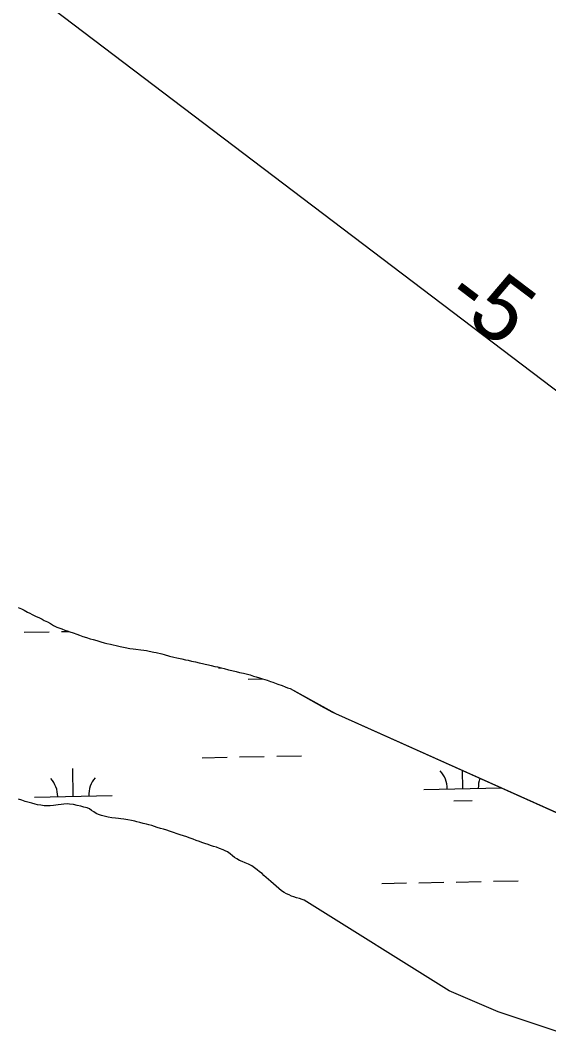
# Model space of a CAD drawing. Extents: x 3989314 to 4027622, y 243956 to 270014.
# Drawn here: x 4018382 to 4019063, y 253708 to 255012 of the extents above; entities that cross this region are included whole.
import ezdxf

# ---------------------------------------------------------------- set-up
doc = ezdxf.new("R2010")
doc.units = 0
for name, color, linetype in [('V-RIVR-EDGE', 7, 'Continuous'), ('V-TOPO-MINR', 7, 'Continuous'), ('V-TOPO-MINR-IDEN', 7, 'Continuous'), ('V-WETL-SWMP', 7, 'Continuous')]:
    doc.layers.add(name, color=color, linetype=linetype)

msp = doc.modelspace()

# ---------------------------------------------------------------- linework, layer by layer
at = {"layer": 'V-RIVR-EDGE'}
for p, q in [((4018729.9, 254151), (4018788.3, 254119.1)), ((4018788.3, 254119.1), (4019142.1, 253960.4)), ((4018934.8, 253762), (4018748.2, 253878.5)), ((4018997.9, 253734.9), (4018934.8, 253762)), ((4019079, 253707.9), (4018997.9, 253734.9))]:
    msp.add_line(p, q, dxfattribs=at)
for points in [[(4018379.7, 254255.6), (4018384, 254253.7), (4018387.5, 254251.9), (4018391.7, 254249.6), (4018394.5, 254248.1), (4018397.8, 254246.5), (4018402.1, 254244.4), (4018407.1, 254242.1), (4018410.6, 254240.5), (4018413.2, 254238.9), (4018417.4, 254237.1), (4018421.1, 254234.9), (4018425.1, 254232.4), (4018429.5, 254230.3), (4018433.2, 254228.9), (4018436, 254227.9), (4018439.8, 254226.5), (4018442.7, 254225.5), (4018446.2, 254224.2), (4018450.6, 254222.8), (4018455.3, 254221.1), (4018458.8, 254219.9), (4018463.1, 254218.3), (4018467.6, 254217), (4018472.4, 254215.3), (4018476.3, 254214.3), (4018481, 254212.9), (4018486.1, 254211.2), (4018490.4, 254210.1), (4018494, 254209.3), (4018498.6, 254208.1), (4018501.9, 254207.5), (4018506, 254206.6), (4018511.2, 254205.3), (4018517.4, 254204.2), (4018523.4, 254202.9), (4018527.9, 254202.3), (4018531.2, 254201.9), (4018537.6, 254201), (4018541.5, 254200.5), (4018545, 254200), (4018548.5, 254199.3), (4018554.2, 254198.2), (4018557.2, 254197.5), (4018564.5, 254195.8), (4018567.5, 254194.9), (4018574.4, 254193), (4018580, 254191.7), (4018584.2, 254190.6), (4018590.5, 254189.2), (4018595.3, 254188.3), (4018598.7, 254187.5), (4018603, 254186.5), (4018607.9, 254185.6), (4018613, 254184.3), (4018617.3, 254183.4), (4018620.4, 254182.7), (4018624.9, 254181.6), (4018628.2, 254180.8), (4018633.1, 254179.7), (4018636.6, 254179), (4018641.1, 254177.8), (4018644.9, 254176.8), (4018650.5, 254175.4), (4018655, 254174.4), (4018660.6, 254173), (4018664.7, 254171.9), (4018669.8, 254170.8), (4018673.2, 254169.9), (4018678.7, 254168.6), (4018683, 254167.3), (4018686.1, 254166.3), (4018690.7, 254165), (4018694.6, 254163.7), (4018697.4, 254162.8), (4018700.3, 254161.8), (4018704.7, 254160.4), (4018707.6, 254159.4), (4018714.1, 254156.9), (4018719.6, 254154.9), (4018723.8, 254153.2), (4018726.8, 254152), (4018729.9, 254151)], [(4018748.2, 253878.5), (4018745.6, 253879.3), (4018742, 253880.6), (4018738.4, 253881.7), (4018734.9, 253882.9), (4018731.9, 253883.9), (4018728.7, 253885.5), (4018725.5, 253886.7), (4018722.3, 253888.4), (4018718.9, 253890.6), (4018715.5, 253893.5), (4018711.9, 253896.5), (4018708.4, 253899.6), (4018705.2, 253902.7), (4018702.1, 253905.1), (4018699.3, 253907.7), (4018696.3, 253910.6), (4018693.8, 253912.8), (4018690.6, 253915.2), (4018687.5, 253917.8), (4018684.1, 253920.3), (4018680.5, 253922.7), (4018676.4, 253925.1), (4018672.2, 253926.9), (4018668.3, 253928.5), (4018664.7, 253929.9), (4018661.3, 253931.8), (4018658.4, 253933.7), (4018655.7, 253935.6), (4018652.8, 253938.2), (4018649.4, 253940.7), (4018646.5, 253942.2), (4018643.7, 253943.6), (4018639.2, 253945.2), (4018635, 253946.7), (4018631.4, 253947.8), (4018627.5, 253948.9), (4018624.4, 253950.1), (4018620.1, 253951.6), (4018616.3, 253953), (4018613.4, 253954.1), (4018608.8, 253955.6), (4018604.9, 253957.1), (4018599.7, 253958.9), (4018596.8, 253960.1), (4018592.8, 253961.5), (4018588.5, 253962.8), (4018584.6, 253964.2), (4018579.9, 253965.9), (4018574.7, 253967.4), (4018571, 253968.7), (4018567, 253970), (4018563.1, 253971.1), (4018558.8, 253972.4), (4018555.4, 253973.6), (4018551.6, 253974.6), (4018548.1, 253975.6), (4018545, 253976.4), (4018540.8, 253977.5), (4018536.2, 253978.8), (4018532.7, 253979.6), (4018529.7, 253980.2), (4018525.5, 253981.1), (4018520.7, 253982.1), (4018515.8, 253982.8), (4018511.9, 253983.4), (4018508.7, 253983.9), (4018505, 253984.1), (4018500.3, 253984.8), (4018495.6, 253985.5), (4018490.5, 253986.7), (4018487.1, 253987.8), (4018482.9, 253989.1), (4018479.9, 253990.3), (4018476.9, 253992.5), (4018474.2, 253994.3), (4018471.3, 253996.2), (4018468.5, 253997.4), (4018464.4, 253998.5), (4018460.2, 253999.7), (4018455.8, 254000.6), (4018450.9, 254001.7), (4018445.9, 254002.4), (4018442.9, 254002.6), (4018438.6, 254002.3), (4018435.2, 254002), (4018431.3, 254001.4), (4018428, 254001), (4018425, 254000.7), (4018420.9, 254000.3), (4018416.8, 254000.1), (4018413, 254000.3), (4018408.7, 254000.8), (4018404.7, 254001.6), (4018401.5, 254002.3), (4018397.1, 254003.4), (4018392.1, 254004.7), (4018388.6, 254005.9), (4018384.3, 254007.3), (4018380.1, 254008.8)]]:
    msp.add_lwpolyline(points, dxfattribs=at)
at = {"layer": 'V-TOPO-MINR'}
msp.add_lwpolyline([(4017752.7, 255459.9), (4017802.9, 255427.4), (4017853.3, 255395.3), (4017982.1, 255314.5), (4018037.9, 255279.5), (4018093.7, 255244.5), (4018149.5, 255209.4), (4018205.3, 255174.3), (4018271.9, 255132.4), (4018294.3, 255118.2), (4018316.7, 255103.9), (4018339, 255089.6), (4018361.3, 255075.1), (4019889.6, 253916.1)], dxfattribs=at)
at = {"layer": 'V-WETL-SWMP'}
for p, q in [((4018387.5, 254223.7), (4018419.5, 254224.3)), ((4018435.5, 254224.6), (4018444.4, 254224.8)), ((4018637.8, 254177.9), (4018640.5, 254178)), ((4018676.1, 254163.2), (4018695, 254163.6)), ((4018664.7, 254063), (4018696.7, 254063.6)), ((4018712.7, 254064), (4018744.7, 254064.6)), ((4018616.7, 254062), (4018648.7, 254062.7)), ((4018450.6, 254012.3), (4018449.9, 254048.3)), ((4018952.4, 254022.3), (4018951.9, 254045.7)), ((4018400.6, 254011.3), (4018500.6, 254013.3)), ((4018902.4, 254021.3), (4019001.9, 254023.3)), ((4018940.7, 254006.6), (4018964.7, 254007.1)), ((4018848, 253900.1), (4018880, 253900.8)), ((4018896, 253901.1), (4018928, 253901.7)), ((4018944, 253902), (4018976, 253902.7)), ((4018992, 253903), (4019023.9, 253903.6))]:
    msp.add_line(p, q, dxfattribs=at)
for points in [[(4018379.7, 254255.6), (4018384, 254253.7), (4018387.5, 254251.9), (4018391.7, 254249.6)], [(4018391.7, 254249.6), (4018394.5, 254248.1), (4018397.8, 254246.5), (4018402.1, 254244.4), (4018407.1, 254242.1), (4018410.6, 254240.5), (4018413.2, 254238.9), (4018417.4, 254237.1), (4018421.1, 254234.9), (4018425.1, 254232.4), (4018429.5, 254230.3), (4018433.2, 254228.9), (4018436, 254227.9), (4018439.8, 254226.5), (4018442.7, 254225.5), (4018446.2, 254224.2), (4018450.6, 254222.8), (4018455.3, 254221.1), (4018458.8, 254219.9), (4018463.1, 254218.3), (4018467.6, 254217), (4018472.4, 254215.3), (4018476.3, 254214.3), (4018481, 254212.9), (4018486.1, 254211.2), (4018490.4, 254210.1), (4018494, 254209.3), (4018498.6, 254208.1), (4018501.9, 254207.5), (4018506, 254206.6), (4018511.2, 254205.3), (4018517.4, 254204.2), (4018523.4, 254202.9), (4018527.9, 254202.3), (4018531.2, 254201.9), (4018537.5, 254201), (4018541.5, 254200.5), (4018545, 254200), (4018548.5, 254199.3), (4018554.2, 254198.2), (4018557.2, 254197.5), (4018564.5, 254195.8), (4018567.5, 254194.9), (4018574.4, 254193), (4018580, 254191.7), (4018584.2, 254190.6), (4018590.5, 254189.2), (4018595.3, 254188.3), (4018598.7, 254187.5), (4018603, 254186.5), (4018607.9, 254185.6), (4018613, 254184.3), (4018617.3, 254183.4), (4018620.4, 254182.7), (4018624.9, 254181.6), (4018628.2, 254180.8), (4018633.1, 254179.7), (4018636.6, 254179), (4018641.1, 254177.8), (4018644.9, 254176.8), (4018650.5, 254175.4), (4018655, 254174.4), (4018660.6, 254173), (4018664.7, 254171.9), (4018669.8, 254170.8), (4018673.2, 254169.9), (4018678.7, 254168.6), (4018683, 254167.3), (4018686.1, 254166.3), (4018690.7, 254165), (4018694.6, 254163.7), (4018697.4, 254162.8), (4018700.3, 254161.8), (4018704.7, 254160.4), (4018707.6, 254159.4), (4018714.1, 254156.9), (4018719.6, 254154.9), (4018723.8, 254153.2), (4018726.8, 254152), (4018729.9, 254151), (4018773.6, 254126.9), (4018779.8, 254123.1), (4018783.6, 254121.1), (4018788.3, 254119.1), (4019142.1, 253960.4)], [(4018468.5, 253997.4), (4018464.4, 253998.5), (4018460.2, 253999.7), (4018455.8, 254000.6), (4018450.9, 254001.7), (4018445.9, 254002.4), (4018442.9, 254002.6), (4018438.6, 254002.3), (4018435.2, 254002), (4018431.3, 254001.4), (4018428, 254001), (4018425, 254000.7), (4018420.9, 254000.3), (4018416.8, 254000.1), (4018413, 254000.3), (4018408.7, 254000.8), (4018404.7, 254001.6), (4018401.5, 254002.3), (4018397.1, 254003.4), (4018392.1, 254004.7), (4018388.6, 254005.9), (4018384.3, 254007.3), (4018380.1, 254008.8)], [(4019079, 253707.9), (4018997.9, 253734.9), (4018934.8, 253762), (4018748.2, 253878.5), (4018745.6, 253879.3), (4018742, 253880.6), (4018738.4, 253881.7), (4018734.9, 253882.9), (4018731.9, 253883.9), (4018728.7, 253885.5), (4018725.5, 253886.7), (4018722.3, 253888.4), (4018718.9, 253890.6), (4018715.5, 253893.5), (4018712, 253896.5), (4018708.4, 253899.6), (4018705.2, 253902.7), (4018702.1, 253905.1), (4018699.3, 253907.7), (4018696.3, 253910.6), (4018693.8, 253912.8), (4018690.6, 253915.2), (4018687.5, 253917.8), (4018684.1, 253920.3), (4018680.5, 253922.7), (4018676.4, 253925.1), (4018672.2, 253926.9), (4018668.3, 253928.5), (4018664.7, 253929.9), (4018661.3, 253931.8), (4018658.4, 253933.7), (4018655.7, 253935.6), (4018652.8, 253938.2), (4018649.4, 253940.7), (4018646.5, 253942.2), (4018643.7, 253943.6), (4018639.2, 253945.2), (4018635, 253946.7), (4018631.4, 253947.8), (4018627.5, 253948.9), (4018624.4, 253950.1), (4018620.1, 253951.6), (4018616.3, 253953), (4018613.4, 253954.1), (4018608.8, 253955.6), (4018604.9, 253957.1), (4018599.7, 253958.9), (4018596.8, 253960.1), (4018592.8, 253961.5), (4018588.5, 253962.8), (4018584.6, 253964.2), (4018579.9, 253965.9), (4018574.7, 253967.4), (4018571, 253968.7), (4018567, 253970), (4018563.1, 253971.1), (4018558.8, 253972.4), (4018555.4, 253973.6), (4018551.6, 253974.6), (4018548.1, 253975.6), (4018545, 253976.4), (4018540.8, 253977.5), (4018536.2, 253978.8), (4018532.7, 253979.6), (4018529.7, 253980.2), (4018525.5, 253981.1), (4018520.7, 253982.1), (4018515.8, 253982.8), (4018511.9, 253983.4), (4018508.7, 253983.9), (4018505, 253984.1), (4018500.3, 253984.8), (4018495.6, 253985.5), (4018490.5, 253986.7), (4018487.1, 253987.8), (4018482.9, 253989.1), (4018479.9, 253990.3), (4018476.9, 253992.5), (4018474.2, 253994.3), (4018471.3, 253996.2), (4018468.5, 253997.4)]]:
    msp.add_lwpolyline(points, dxfattribs=at)
for centre, start, end in [((4018897.2, 254021.7), 0.3699, 41.9135), ((4018395.4, 254011.7), 0.3699, 41.9135), ((4018505.8, 254013.9), 140.3699, 181.9135), ((4019007.6, 254023.9), 160.5334, 181.9135)]:
    msp.add_arc(centre, 35.2, start, end, dxfattribs=at)

# ---------------------------------------------------------------- texts
at = {"layer": 'V-TOPO-MINR-IDEN'}
msp.add_text('-5', height=83, rotation=322.8221, dxfattribs=at).set_placement((4018925.2, 254647.5))

doc.saveas('drawing.dxf')
